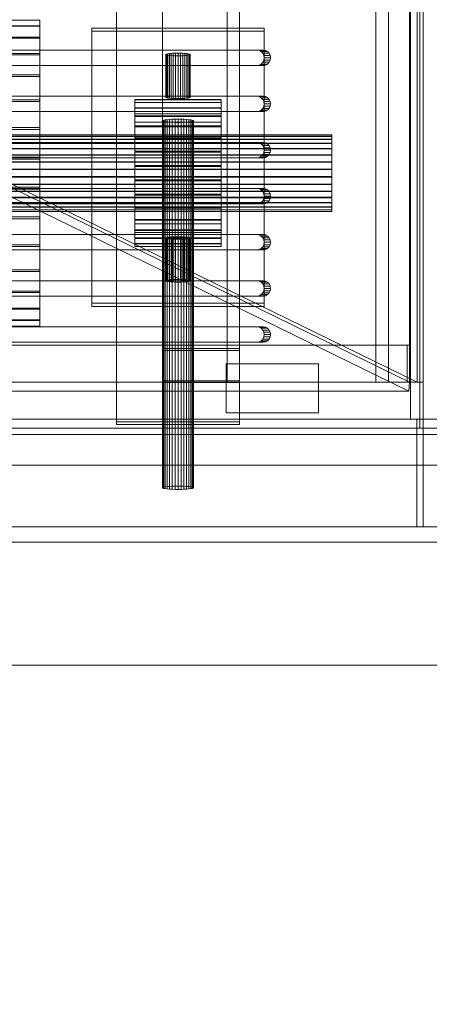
# Model space of a CAD drawing. Header units: millimetres. Extents: x -2233 to 61924, y -68080 to 6847.
# Tile 636 of 656: x 27703 to 27837, y -18370 to -18050. Entities that reach past the tile are written whole.
import ezdxf

# ---------------------------------------------------------------- set-up
doc = ezdxf.new("R2010")
doc.units = ezdxf.units.MM
for name, color, linetype, lineweight in [('COTAS_P', 1, 'Continuous', 0), ('superior_bajante_movil', 7, 'Continuous', 0), ('superior_C09', 7, 'Continuous', 0)]:
    doc.layers.add(name, color=color, linetype=linetype, lineweight=lineweight)
doc.dimstyles.new('R19_100', dxfattribs={"dimtxt": 250, "dimasz": 150, "dimexe": 150, "dimexo": 80, "dimgap": 100, "dimtad": 1, "dimtih": 1, "dimtoh": 1, "dimdsep": 46, "dimcen": 0.09, "dimadec": 0, "dimazin": 0, "dimtfac": 1, "dimtdec": 4, "dimtofl": 0, "dimtmove": 0, "dimatfit": 3, "dimfxl": 1, "dimtolj": 1, "dimtzin": 0, "dimarcsym": 0})

# ---------------------------------------------------------------- blocks, each defined once
blk = doc.blocks.new('DIM_R27_46')
at = {"layer": 'COTAS_P'}
for p, q in [((26795.07, -18305), (26795.07, -19205)), ((28805.07, -18305), (28805.07, -19205)), ((26795.07, -19205), (26945.07, -19160)), ((28805.07, -19205), (28655.07, -19160)), ((26795.07, -19205), (28805.07, -19205)), ((26795.07, -19205), (26945.07, -19250)), ((28805.07, -19205), (28655.07, -19250))]:
    blk.add_line(p, q, dxfattribs=at)
blk.add_text('2010 P', height=250, dxfattribs=at).set_placement((27800.07, -19105))

msp = doc.modelspace()

# ---------------------------------------------------------------- linework, layer by layer
at = {"layer": 'superior_bajante_movil'}
for p, q in [((27833.667, -17777), (27833.667, -18183)), ((27834.693, -18183), (27834.693, -17777)), ((27834.693, -17780), (27834.693, -18180)), ((27819.312, -17792), (27819.312, -18168)), ((27823.416, -18168), (27823.416, -17792)), ((27830.246, -17792), (27830.246, -18168)), ((27830.588, -18168), (27830.588, -17792)), ((27832.777, -18168), (27832.777, -17792)), ((27834.693, -17792), (27834.693, -18168)), ((27780.66, -18060), (27644.405, -18060)), ((27646.457, -18060), (27782.712, -18060)), ((27780.66, -18060), (27782.712, -18060)), ((27781.386, -18060.122), (27780.66, -18060)), ((27781.386, -18060.122), (27783.438, -18060.122)), ((27782.041, -18060.477), (27781.386, -18060.122)), ((27782.712, -18060), (27783.438, -18060.122)), ((27783.438, -18060.122), (27784.093, -18060.477)), ((27782.041, -18060.477), (27784.093, -18060.477)), ((27782.561, -18061.031), (27782.041, -18060.477)), ((27782.561, -18061.031), (27784.613, -18061.031)), ((27782.895, -18061.727), (27782.561, -18061.031)), ((27782.561, -18063.969), (27782.895, -18063.273)), ((27782.895, -18061.727), (27784.947, -18061.727)), ((27783.01, -18062.5), (27782.895, -18061.727)), ((27782.895, -18063.273), (27783.01, -18062.5)), ((27782.895, -18063.273), (27784.947, -18063.273)), ((27783.01, -18062.5), (27785.062, -18062.5)), ((27784.093, -18060.477), (27784.613, -18061.031)), ((27784.613, -18061.031), (27784.947, -18061.727)), ((27784.947, -18063.273), (27784.613, -18063.969)), ((27784.947, -18061.727), (27785.062, -18062.5)), ((27785.062, -18062.5), (27784.947, -18063.273)), ((27644.405, -18065), (27780.66, -18065)), ((27782.712, -18065), (27646.457, -18065)), ((27780.66, -18065), (27781.386, -18064.878)), ((27780.66, -18065), (27782.712, -18065)), ((27781.386, -18064.878), (27782.041, -18064.523)), ((27781.386, -18064.878), (27783.438, -18064.878)), ((27782.041, -18064.523), (27782.561, -18063.969)), ((27782.041, -18064.523), (27784.093, -18064.523)), ((27782.561, -18063.969), (27784.613, -18063.969)), ((27783.438, -18064.878), (27782.712, -18065)), ((27784.093, -18064.523), (27783.438, -18064.878)), ((27784.613, -18063.969), (27784.093, -18064.523)), ((27780.66, -18075), (27644.405, -18075)), ((27646.457, -18075), (27782.712, -18075)), ((27780.66, -18075), (27782.712, -18075)), ((27781.386, -18075.122), (27780.66, -18075)), ((27781.386, -18075.122), (27783.438, -18075.122)), ((27782.041, -18075.477), (27781.386, -18075.122)), ((27782.041, -18075.477), (27784.093, -18075.477)), ((27782.561, -18076.031), (27782.041, -18075.477)), ((27782.561, -18076.031), (27784.613, -18076.031)), ((27782.895, -18076.727), (27782.561, -18076.031)), ((27782.712, -18075), (27783.438, -18075.122)), ((27783.438, -18075.122), (27784.093, -18075.477)), ((27784.093, -18075.477), (27784.613, -18076.031)), ((27784.613, -18076.031), (27784.947, -18076.727)), ((27781.386, -18079.878), (27782.041, -18079.523)), ((27782.041, -18079.523), (27782.561, -18078.969)), ((27782.041, -18079.523), (27784.093, -18079.523)), ((27782.561, -18078.969), (27782.895, -18078.273)), ((27782.561, -18078.969), (27784.613, -18078.969)), ((27782.895, -18076.727), (27784.947, -18076.727)), ((27783.01, -18077.5), (27782.895, -18076.727)), ((27782.895, -18078.273), (27783.01, -18077.5)), ((27782.895, -18078.273), (27784.947, -18078.273)), ((27783.01, -18077.5), (27785.062, -18077.5)), ((27784.093, -18079.523), (27783.438, -18079.878)), ((27784.613, -18078.969), (27784.093, -18079.523)), ((27784.947, -18078.273), (27784.613, -18078.969)), ((27784.947, -18076.727), (27785.062, -18077.5)), ((27785.062, -18077.5), (27784.947, -18078.273)), ((27644.405, -18080), (27780.66, -18080)), ((27782.712, -18080), (27646.457, -18080)), ((27650.067, -18080), (27830.246, -18168)), ((27652.598, -18080), (27832.777, -18168)), ((27780.66, -18080), (27781.386, -18079.878)), ((27780.66, -18080), (27782.712, -18080)), ((27781.386, -18079.878), (27783.438, -18079.878)), ((27783.438, -18079.878), (27782.712, -18080)), ((27830.041, -18170.939), (27649.862, -18082.939)), ((27780.66, -18090), (27644.405, -18090)), ((27646.457, -18090), (27782.712, -18090)), ((27780.66, -18090), (27782.712, -18090)), ((27781.386, -18090.122), (27780.66, -18090)), ((27781.386, -18090.122), (27783.438, -18090.122)), ((27782.041, -18090.477), (27781.386, -18090.122)), ((27782.041, -18090.477), (27784.093, -18090.477)), ((27782.561, -18091.031), (27782.041, -18090.477)), ((27782.561, -18091.031), (27784.613, -18091.031)), ((27782.895, -18091.727), (27782.561, -18091.031)), ((27782.712, -18090), (27783.438, -18090.122)), ((27782.895, -18091.727), (27784.947, -18091.727)), ((27783.01, -18092.5), (27782.895, -18091.727)), ((27783.438, -18090.122), (27784.093, -18090.477)), ((27784.093, -18090.477), (27784.613, -18091.031)), ((27784.613, -18091.031), (27784.947, -18091.727)), ((27784.947, -18091.727), (27785.062, -18092.5)), ((27644.405, -18095), (27780.66, -18095)), ((27782.712, -18095), (27646.457, -18095)), ((27780.66, -18095), (27781.386, -18094.878)), ((27780.66, -18095), (27782.712, -18095)), ((27781.386, -18094.878), (27782.041, -18094.523)), ((27781.386, -18094.878), (27783.438, -18094.878)), ((27782.041, -18094.523), (27782.561, -18093.969)), ((27782.041, -18094.523), (27784.093, -18094.523)), ((27782.561, -18093.969), (27782.895, -18093.273)), ((27782.561, -18093.969), (27784.613, -18093.969)), ((27783.438, -18094.878), (27782.712, -18095)), ((27782.895, -18093.273), (27783.01, -18092.5)), ((27782.895, -18093.273), (27784.947, -18093.273)), ((27783.01, -18092.5), (27785.062, -18092.5)), ((27784.093, -18094.523), (27783.438, -18094.878)), ((27784.613, -18093.969), (27784.093, -18094.523)), ((27784.947, -18093.273), (27784.613, -18093.969)), ((27785.062, -18092.5), (27784.947, -18093.273)), ((27780.66, -18105), (27644.405, -18105)), ((27646.457, -18105), (27782.712, -18105)), ((27780.66, -18105), (27782.712, -18105)), ((27781.386, -18105.122), (27780.66, -18105)), ((27781.386, -18105.122), (27783.438, -18105.122)), ((27782.041, -18105.477), (27781.386, -18105.122)), ((27782.712, -18105), (27783.438, -18105.122)), ((27783.438, -18105.122), (27784.093, -18105.477)), ((27782.041, -18105.477), (27784.093, -18105.477)), ((27782.561, -18106.031), (27782.041, -18105.477)), ((27782.561, -18106.031), (27784.613, -18106.031)), ((27782.895, -18106.727), (27782.561, -18106.031)), ((27782.561, -18108.969), (27782.895, -18108.273)), ((27782.895, -18106.727), (27784.947, -18106.727)), ((27783.01, -18107.5), (27782.895, -18106.727)), ((27782.895, -18108.273), (27783.01, -18107.5)), ((27782.895, -18108.273), (27784.947, -18108.273)), ((27783.01, -18107.5), (27785.062, -18107.5)), ((27784.093, -18105.477), (27784.613, -18106.031)), ((27784.613, -18106.031), (27784.947, -18106.727)), ((27784.947, -18108.273), (27784.613, -18108.969)), ((27784.947, -18106.727), (27785.062, -18107.5)), ((27785.062, -18107.5), (27784.947, -18108.273)), ((27644.405, -18110), (27780.66, -18110)), ((27782.712, -18110), (27646.457, -18110)), ((27780.66, -18110), (27781.386, -18109.878)), ((27780.66, -18110), (27782.712, -18110)), ((27781.386, -18109.878), (27782.041, -18109.523)), ((27781.386, -18109.878), (27783.438, -18109.878)), ((27782.041, -18109.523), (27782.561, -18108.969)), ((27782.041, -18109.523), (27784.093, -18109.523)), ((27782.561, -18108.969), (27784.613, -18108.969)), ((27783.438, -18109.878), (27782.712, -18110)), ((27784.093, -18109.523), (27783.438, -18109.878)), ((27784.613, -18108.969), (27784.093, -18109.523)), ((27780.66, -18120), (27644.405, -18120)), ((27646.457, -18120), (27782.712, -18120)), ((27780.66, -18120), (27782.712, -18120)), ((27781.386, -18120.122), (27780.66, -18120)), ((27781.386, -18120.122), (27783.438, -18120.122)), ((27782.041, -18120.477), (27781.386, -18120.122)), ((27782.041, -18120.477), (27784.093, -18120.477)), ((27782.561, -18121.031), (27782.041, -18120.477)), ((27782.561, -18121.031), (27784.613, -18121.031)), ((27782.895, -18121.727), (27782.561, -18121.031)), ((27782.712, -18120), (27783.438, -18120.122)), ((27783.438, -18120.122), (27784.093, -18120.477)), ((27784.093, -18120.477), (27784.613, -18121.031)), ((27784.613, -18121.031), (27784.947, -18121.727)), ((27782.041, -18124.523), (27782.561, -18123.969)), ((27782.561, -18123.969), (27782.895, -18123.273)), ((27782.561, -18123.969), (27784.613, -18123.969)), ((27782.895, -18121.727), (27784.947, -18121.727)), ((27783.01, -18122.5), (27782.895, -18121.727)), ((27782.895, -18123.273), (27783.01, -18122.5)), ((27782.895, -18123.273), (27784.947, -18123.273)), ((27783.01, -18122.5), (27785.062, -18122.5)), ((27784.613, -18123.969), (27784.093, -18124.523)), ((27784.947, -18123.273), (27784.613, -18123.969)), ((27784.947, -18121.727), (27785.062, -18122.5)), ((27785.062, -18122.5), (27784.947, -18123.273)), ((27644.405, -18125), (27780.66, -18125)), ((27782.712, -18125), (27646.457, -18125)), ((27780.66, -18125), (27781.386, -18124.878)), ((27780.66, -18125), (27782.712, -18125)), ((27781.386, -18124.878), (27782.041, -18124.523)), ((27781.386, -18124.878), (27783.438, -18124.878)), ((27782.041, -18124.523), (27784.093, -18124.523)), ((27783.438, -18124.878), (27782.712, -18125)), ((27784.093, -18124.523), (27783.438, -18124.878)), ((27780.66, -18135), (27644.405, -18135)), ((27646.457, -18135), (27782.712, -18135)), ((27780.66, -18135), (27782.712, -18135)), ((27781.386, -18135.122), (27780.66, -18135)), ((27781.386, -18135.122), (27783.438, -18135.122)), ((27782.041, -18135.477), (27781.386, -18135.122)), ((27782.041, -18135.477), (27784.093, -18135.477)), ((27782.561, -18136.031), (27782.041, -18135.477)), ((27782.561, -18136.031), (27784.613, -18136.031)), ((27782.895, -18136.727), (27782.561, -18136.031)), ((27782.712, -18135), (27783.438, -18135.122)), ((27782.895, -18136.727), (27784.947, -18136.727)), ((27783.01, -18137.5), (27782.895, -18136.727)), ((27783.438, -18135.122), (27784.093, -18135.477)), ((27784.093, -18135.477), (27784.613, -18136.031)), ((27784.613, -18136.031), (27784.947, -18136.727)), ((27784.947, -18136.727), (27785.062, -18137.5)), ((27644.405, -18140), (27780.66, -18140)), ((27782.712, -18140), (27646.457, -18140)), ((27780.66, -18140), (27781.386, -18139.878)), ((27780.66, -18140), (27782.712, -18140)), ((27781.386, -18139.878), (27782.041, -18139.523)), ((27781.386, -18139.878), (27783.438, -18139.878)), ((27782.041, -18139.523), (27782.561, -18138.969)), ((27782.041, -18139.523), (27784.093, -18139.523)), ((27782.561, -18138.969), (27782.895, -18138.273)), ((27782.561, -18138.969), (27784.613, -18138.969)), ((27783.438, -18139.878), (27782.712, -18140)), ((27782.895, -18138.273), (27783.01, -18137.5)), ((27782.895, -18138.273), (27784.947, -18138.273)), ((27783.01, -18137.5), (27785.062, -18137.5)), ((27784.093, -18139.523), (27783.438, -18139.878)), ((27784.613, -18138.969), (27784.093, -18139.523)), ((27784.947, -18138.273), (27784.613, -18138.969)), ((27785.062, -18137.5), (27784.947, -18138.273)), ((27780.66, -18150), (27644.405, -18150)), ((27646.457, -18150), (27782.712, -18150)), ((27780.66, -18150), (27782.712, -18150)), ((27781.386, -18150.122), (27780.66, -18150)), ((27782.712, -18150), (27783.438, -18150.122)), ((27781.386, -18150.122), (27783.438, -18150.122)), ((27782.041, -18150.477), (27781.386, -18150.122)), ((27782.041, -18150.477), (27784.093, -18150.477)), ((27782.561, -18151.031), (27782.041, -18150.477)), ((27782.561, -18151.031), (27784.613, -18151.031)), ((27782.895, -18151.727), (27782.561, -18151.031)), ((27782.561, -18153.969), (27782.895, -18153.273)), ((27782.895, -18151.727), (27784.947, -18151.727)), ((27783.01, -18152.5), (27782.895, -18151.727)), ((27782.895, -18153.273), (27783.01, -18152.5)), ((27782.895, -18153.273), (27784.947, -18153.273)), ((27783.01, -18152.5), (27785.062, -18152.5)), ((27783.438, -18150.122), (27784.093, -18150.477)), ((27784.093, -18150.477), (27784.613, -18151.031)), ((27784.613, -18151.031), (27784.947, -18151.727)), ((27784.947, -18153.273), (27784.613, -18153.969)), ((27784.947, -18151.727), (27785.062, -18152.5)), ((27785.062, -18152.5), (27784.947, -18153.273)), ((27829.562, -18156), (27077.808, -18156)), ((27078.834, -18156), (27830.588, -18156)), ((27644.405, -18155), (27780.66, -18155)), ((27782.712, -18155), (27646.457, -18155)), ((27780.66, -18155), (27781.386, -18154.878)), ((27780.66, -18155), (27782.712, -18155)), ((27781.386, -18154.878), (27782.041, -18154.523)), ((27781.386, -18154.878), (27783.438, -18154.878)), ((27782.041, -18154.523), (27782.561, -18153.969)), ((27782.041, -18154.523), (27784.093, -18154.523)), ((27782.561, -18153.969), (27784.613, -18153.969)), ((27783.438, -18154.878), (27782.712, -18155)), ((27784.093, -18154.523), (27783.438, -18154.878)), ((27784.613, -18153.969), (27784.093, -18154.523)), ((27829.562, -18168), (27829.562, -18156)), ((27830.588, -18156), (27829.562, -18156)), ((27830.588, -18156), (27830.588, -18168)), ((27770.656, -18178), (27770.656, -18162)), ((27770.656, -18162), (27800.656, -18162)), ((27800.656, -18162), (27800.656, -18178)), ((27077.808, -18168), (27829.562, -18168)), ((27830.246, -18168), (27078.492, -18168)), ((27830.588, -18168), (27078.834, -18168)), ((27082.939, -18168), (27834.693, -18168)), ((27819.312, -18168), (27830.588, -18168)), ((27819.312, -18168), (27823.416, -18168)), ((27834.693, -18168), (27823.416, -18168)), ((27830.588, -18168), (27829.562, -18168)), ((27830.246, -18168), (27830.041, -18170.939)), ((27832.777, -18168), (27830.246, -18168)), ((27830.588, -18180), (27830.588, -18168)), ((27834.693, -18168), (27830.588, -18168)), ((27834.693, -18168), (27834.693, -18180)), ((27078.287, -18170.939), (27830.041, -18170.939)), ((27800.656, -18178), (27770.656, -18178)), ((26850.067, -18180), (28353.576, -18180)), ((27078.834, -18180), (27830.588, -18180)), ((27832.64, -18180), (27080.886, -18180)), ((27834.693, -18180), (27082.939, -18180)), ((27084.991, -18180), (27836.745, -18180)), ((27834.693, -18180), (27830.588, -18180)), ((27832.64, -18215), (27832.64, -18180)), ((27834.693, -18180), (27832.64, -18180)), ((27834.693, -18180), (28351.524, -18180)), ((27834.693, -18180), (27836.745, -18180)), ((27834.693, -18180), (27834.693, -18215)), ((28336.817, -18185), (26833.309, -18185)), ((26846.989, -18185), (28350.498, -18185)), ((28352.55, -18183), (26849.041, -18183)), ((26850.067, -18183), (28353.576, -18183)), ((27833.667, -18183), (28350.498, -18183)), ((27833.667, -18183), (27834.693, -18183)), ((28351.524, -18183), (27834.693, -18183)), ((26849.041, -18195), (28352.55, -18195)), ((28353.576, -18195), (26850.067, -18195)), ((26833.309, -18215), (28336.817, -18215)), ((28350.498, -18215), (26846.989, -18215)), ((27080.886, -18215), (27832.64, -18215)), ((27834.693, -18215), (27082.939, -18215)), ((27834.693, -18215), (27832.64, -18215)), ((26950.067, -18220), (28253.576, -18220)), ((28253.576, -18260), (26950.067, -18260))]:
    msp.add_line(p, q, dxfattribs=at)
at = {"layer": 'superior_C09'}
for p, q in [((27750, -18157.053), (27750, -16117.822)), ((27750, -16118.451), (27750, -18157.681)), ((27771, -18157.053), (27771, -16117.822)), ((27775, -16117.822), (27775, -18157.053)), ((27775, -18157.681), (27775, -16118.451)), ((27750, -18167.522), (27750, -16128.291)), ((27750, -16128.919), (27750, -18168.15)), ((27771, -16128.919), (27771, -18168.15)), ((27775, -16128.291), (27775, -18167.522)), ((27775, -18168.15), (27775, -16128.919)), ((27735, -18180.869), (27735, -18011.803)), ((27775, -18011.803), (27775, -18180.869)), ((27735, -18012.641), (27735, -18181.706)), ((27775, -18181.706), (27775, -18012.641)), ((27710, -18050.209), (27290, -18050.209)), ((27290, -18050.275), (27710, -18050.275)), ((27710, -18050.209), (27710, -18052.057)), ((27710, -18050.275), (27710, -18050.209)), ((27710, -18052.251), (27710, -18050.275)), ((27710, -18052.057), (27290, -18052.057)), ((27710, -18052.251), (27290, -18052.251)), ((27710, -18052.057), (27710, -18055.747)), ((27710, -18056.063), (27710, -18052.251)), ((27727, -18142.345), (27727, -18052.84)), ((27727, -18052.84), (27783, -18052.84)), ((27727, -18052.84), (27727, -18053.886)), ((27783, -18053.886), (27727, -18053.886)), ((27727, -18053.886), (27727, -18143.392)), ((27783, -18052.84), (27783, -18142.345)), ((27783, -18052.84), (27783, -18053.886)), ((27783, -18143.392), (27783, -18053.886)), ((27710, -18055.747), (27290, -18055.747)), ((27710, -18056.063), (27290, -18056.063)), ((27710, -18055.747), (27710, -18061.138)), ((27710, -18061.563), (27710, -18056.063)), ((27710, -18061.138), (27290, -18061.138)), ((27710, -18061.563), (27290, -18061.563)), ((27710, -18061.138), (27710, -18068.022)), ((27710, -18068.54), (27710, -18061.563)), ((27751.077, -18061.342), (27751, -18061.424)), ((27751, -18061.424), (27751.077, -18061.505)), ((27751, -18061.424), (27751, -18075.347)), ((27751.304, -18061.263), (27751.077, -18061.342)), ((27751.077, -18075.265), (27751.077, -18061.342)), ((27751.077, -18061.505), (27751.304, -18061.584)), ((27751.077, -18075.428), (27751.077, -18061.505)), ((27751.674, -18061.191), (27751.304, -18061.263)), ((27751.304, -18075.186), (27751.304, -18061.263)), ((27751.304, -18061.584), (27751.674, -18061.656)), ((27751.304, -18075.507), (27751.304, -18061.584)), ((27752.172, -18061.128), (27751.674, -18061.191)), ((27751.674, -18075.114), (27751.674, -18061.191)), ((27751.674, -18061.656), (27752.172, -18061.72)), ((27751.674, -18075.579), (27751.674, -18061.656)), ((27752.778, -18061.075), (27752.172, -18061.128)), ((27752.172, -18075.051), (27752.172, -18061.128)), ((27752.172, -18061.72), (27752.778, -18061.772)), ((27752.172, -18075.643), (27752.172, -18061.72)), ((27753.469, -18061.037), (27752.778, -18061.075)), ((27752.778, -18074.999), (27752.778, -18061.075)), ((27752.778, -18061.772), (27753.469, -18061.811)), ((27752.778, -18075.695), (27752.778, -18061.772)), ((27754.22, -18061.013), (27753.469, -18061.037)), ((27753.469, -18074.96), (27753.469, -18061.037)), ((27753.469, -18061.811), (27754.22, -18061.834)), ((27753.469, -18075.734), (27753.469, -18061.811)), ((27755, -18061.005), (27754.22, -18061.013)), ((27754.22, -18074.936), (27754.22, -18061.013)), ((27754.22, -18061.834), (27755, -18061.842)), ((27754.22, -18075.757), (27754.22, -18061.834)), ((27755.78, -18061.013), (27755, -18061.005)), ((27755, -18074.928), (27755, -18061.005)), ((27755, -18061.842), (27755.78, -18061.834)), ((27755, -18075.765), (27755, -18061.842)), ((27756.531, -18061.037), (27755.78, -18061.013)), ((27755.78, -18074.936), (27755.78, -18061.013)), ((27755.78, -18061.834), (27756.531, -18061.811)), ((27755.78, -18075.757), (27755.78, -18061.834)), ((27757.222, -18061.075), (27756.531, -18061.037)), ((27756.531, -18074.96), (27756.531, -18061.037)), ((27756.531, -18061.811), (27757.222, -18061.772)), ((27756.531, -18075.734), (27756.531, -18061.811)), ((27757.828, -18061.128), (27757.222, -18061.075)), ((27757.222, -18074.999), (27757.222, -18061.075)), ((27757.222, -18061.772), (27757.828, -18061.72)), ((27757.222, -18075.695), (27757.222, -18061.772)), ((27758.326, -18061.191), (27757.828, -18061.128)), ((27757.828, -18075.051), (27757.828, -18061.128)), ((27757.828, -18061.72), (27758.326, -18061.656)), ((27757.828, -18075.643), (27757.828, -18061.72)), ((27758.696, -18061.263), (27758.326, -18061.191)), ((27758.326, -18075.114), (27758.326, -18061.191)), ((27758.326, -18061.656), (27758.696, -18061.584)), ((27758.326, -18075.579), (27758.326, -18061.656)), ((27758.923, -18061.342), (27758.696, -18061.263)), ((27758.696, -18075.186), (27758.696, -18061.263)), ((27758.696, -18061.584), (27758.923, -18061.505)), ((27758.696, -18075.507), (27758.696, -18061.584)), ((27759, -18061.424), (27758.923, -18061.342)), ((27758.923, -18075.265), (27758.923, -18061.342)), ((27758.923, -18061.505), (27759, -18061.424)), ((27758.923, -18075.428), (27758.923, -18061.505)), ((27759, -18075.347), (27759, -18061.424)), ((27710, -18068.022), (27290, -18068.022)), ((27710, -18068.54), (27290, -18068.54)), ((27710, -18068.022), (27710, -18076.135)), ((27710, -18076.726), (27710, -18068.54)), ((27710, -18076.135), (27290, -18076.135)), ((27710, -18076.135), (27710, -18085.165)), ((27741, -18076.987), (27741, -18076.1)), ((27741, -18076.1), (27741, -18076.132)), ((27769, -18076.1), (27741, -18076.1)), ((27741, -18076.132), (27741, -18077.081)), ((27741, -18076.132), (27769, -18076.132)), ((27751, -18075.347), (27751.077, -18075.265)), ((27751.077, -18075.428), (27751, -18075.347)), ((27751.077, -18075.265), (27751.304, -18075.186)), ((27751.304, -18075.507), (27751.077, -18075.428)), ((27751.304, -18075.186), (27751.674, -18075.114)), ((27751.674, -18075.579), (27751.304, -18075.507)), ((27751.674, -18075.114), (27752.172, -18075.051)), ((27752.172, -18075.643), (27751.674, -18075.579)), ((27752.172, -18075.051), (27752.778, -18074.999)), ((27752.778, -18075.695), (27752.172, -18075.643)), ((27752.778, -18074.999), (27753.469, -18074.96)), ((27753.469, -18075.734), (27752.778, -18075.695)), ((27753.469, -18074.96), (27754.22, -18074.936)), ((27754.22, -18075.757), (27753.469, -18075.734)), ((27754.22, -18074.936), (27755, -18074.928)), ((27755, -18075.765), (27754.22, -18075.757)), ((27755, -18074.928), (27755.78, -18074.936)), ((27755.78, -18075.757), (27755, -18075.765)), ((27755.78, -18074.936), (27756.531, -18074.96)), ((27756.531, -18075.734), (27755.78, -18075.757)), ((27756.531, -18074.96), (27757.222, -18074.999)), ((27757.222, -18075.695), (27756.531, -18075.734)), ((27757.222, -18074.999), (27757.828, -18075.051)), ((27757.828, -18075.643), (27757.222, -18075.695)), ((27757.828, -18075.051), (27758.326, -18075.114)), ((27758.326, -18075.579), (27757.828, -18075.643)), ((27758.326, -18075.114), (27758.696, -18075.186)), ((27758.696, -18075.507), (27758.326, -18075.579)), ((27758.696, -18075.186), (27758.923, -18075.265)), ((27758.923, -18075.428), (27758.696, -18075.507)), ((27758.923, -18075.265), (27759, -18075.347)), ((27759, -18075.347), (27758.923, -18075.428)), ((27769, -18076.1), (27769, -18076.987)), ((27769, -18076.132), (27769, -18076.1)), ((27769, -18077.081), (27769, -18076.132)), ((27710, -18076.726), (27290, -18076.726)), ((27710, -18085.807), (27710, -18076.726)), ((27741, -18078.759), (27741, -18076.987)), ((27769, -18076.987), (27741, -18076.987)), ((27741, -18077.081), (27741, -18078.91)), ((27769, -18077.081), (27741, -18077.081)), ((27741, -18081.346), (27741, -18078.759)), ((27769, -18078.759), (27741, -18078.759)), ((27741, -18078.91), (27741, -18081.55)), ((27769, -18078.91), (27741, -18078.91)), ((27769, -18076.987), (27769, -18078.759)), ((27769, -18078.91), (27769, -18077.081)), ((27769, -18078.759), (27769, -18081.346)), ((27769, -18081.55), (27769, -18078.91)), ((27741, -18116.54), (27741, -18080.738)), ((27741, -18080.738), (27769, -18080.738)), ((27741, -18080.738), (27741, -18083.46)), ((27741, -18084.651), (27741, -18081.346)), ((27769, -18081.346), (27741, -18081.346)), ((27741, -18081.55), (27741, -18084.899)), ((27769, -18081.55), (27741, -18081.55)), ((27750.381, -18082.788), (27750.096, -18082.887)), ((27750.843, -18082.698), (27750.381, -18082.788)), ((27750.381, -18202.129), (27750.381, -18082.788)), ((27751.464, -18082.619), (27750.843, -18082.698)), ((27750.843, -18202.039), (27750.843, -18082.698)), ((27752.222, -18082.554), (27751.464, -18082.619)), ((27751.464, -18201.959), (27751.464, -18082.619)), ((27753.087, -18082.505), (27752.222, -18082.554)), ((27752.222, -18201.894), (27752.222, -18082.554)), ((27754.025, -18082.475), (27753.087, -18082.505)), ((27753.087, -18201.846), (27753.087, -18082.505)), ((27755, -18082.465), (27754.025, -18082.475)), ((27754.025, -18201.816), (27754.025, -18082.475)), ((27755.975, -18082.475), (27755, -18082.465)), ((27755, -18201.806), (27755, -18082.465)), ((27756.913, -18082.505), (27755.975, -18082.475)), ((27755.975, -18201.816), (27755.975, -18082.475)), ((27757.778, -18082.554), (27756.913, -18082.505)), ((27756.913, -18201.846), (27756.913, -18082.505)), ((27758.536, -18082.619), (27757.778, -18082.554)), ((27757.778, -18201.894), (27757.778, -18082.554)), ((27759.157, -18082.698), (27758.536, -18082.619)), ((27758.536, -18201.959), (27758.536, -18082.619)), ((27759.619, -18082.788), (27759.157, -18082.698)), ((27759.157, -18202.039), (27759.157, -18082.698)), ((27759.904, -18082.887), (27759.619, -18082.788)), ((27759.619, -18202.129), (27759.619, -18082.788)), ((27769, -18080.738), (27769, -18116.54)), ((27769, -18080.738), (27769, -18083.46)), ((27769, -18081.346), (27769, -18084.651)), ((27769, -18084.899), (27769, -18081.55)), ((27710, -18085.165), (27290, -18085.165)), ((27710, -18085.807), (27290, -18085.807)), ((27710, -18085.165), (27710, -18094.766)), ((27710, -18095.433), (27710, -18085.807)), ((27769, -18083.46), (27741, -18083.46)), ((27741, -18083.46), (27741, -18119.262)), ((27741, -18088.545), (27741, -18084.651)), ((27769, -18084.651), (27741, -18084.651)), ((27741, -18084.899), (27741, -18088.829)), ((27769, -18084.899), (27741, -18084.899)), ((27750.096, -18082.887), (27750, -18082.989)), ((27750, -18082.989), (27750.096, -18083.091)), ((27750, -18082.989), (27750, -18202.329)), ((27750.096, -18202.227), (27750.096, -18082.887)), ((27750.096, -18083.091), (27750.381, -18083.189)), ((27750.096, -18202.431), (27750.096, -18083.091)), ((27750.381, -18083.189), (27750.843, -18083.28)), ((27750.381, -18202.53), (27750.381, -18083.189)), ((27750.843, -18083.28), (27751.464, -18083.359)), ((27750.843, -18202.62), (27750.843, -18083.28)), ((27751.464, -18083.359), (27752.222, -18083.424)), ((27751.464, -18202.699), (27751.464, -18083.359)), ((27752.222, -18083.424), (27753.087, -18083.472)), ((27752.222, -18202.765), (27752.222, -18083.424)), ((27753.087, -18083.472), (27754.025, -18083.502)), ((27753.087, -18202.813), (27753.087, -18083.472)), ((27754.025, -18083.502), (27755, -18083.512)), ((27754.025, -18202.843), (27754.025, -18083.502)), ((27755, -18083.512), (27755.975, -18083.502)), ((27755, -18202.853), (27755, -18083.512)), ((27755.975, -18083.502), (27756.913, -18083.472)), ((27755.975, -18202.843), (27755.975, -18083.502)), ((27756.913, -18083.472), (27757.778, -18083.424)), ((27756.913, -18202.813), (27756.913, -18083.472)), ((27757.778, -18083.424), (27758.536, -18083.359)), ((27757.778, -18202.765), (27757.778, -18083.424)), ((27758.536, -18083.359), (27759.157, -18083.28)), ((27758.536, -18202.699), (27758.536, -18083.359)), ((27759.157, -18083.28), (27759.619, -18083.189)), ((27759.157, -18202.62), (27759.157, -18083.28)), ((27759.619, -18083.189), (27759.904, -18083.091)), ((27759.619, -18202.53), (27759.619, -18083.189)), ((27760, -18082.989), (27759.904, -18082.887)), ((27759.904, -18202.227), (27759.904, -18082.887)), ((27759.904, -18083.091), (27760, -18082.989)), ((27759.904, -18202.431), (27759.904, -18083.091)), ((27760, -18202.329), (27760, -18082.989)), ((27769, -18119.262), (27769, -18083.46)), ((27769, -18084.651), (27769, -18088.545)), ((27769, -18088.829), (27769, -18084.899)), ((27805, -18087.552), (27195, -18087.552)), ((27195, -18087.569), (27805, -18087.569)), ((27805, -18088.014), (27195, -18088.014)), ((27805, -18088.063), (27195, -18088.063)), ((27805, -18088.937), (27195, -18088.937)), ((27805, -18089.016), (27195, -18089.016)), ((27741, -18092.879), (27741, -18088.545)), ((27769, -18088.545), (27741, -18088.545)), ((27741, -18088.829), (27741, -18093.187)), ((27769, -18088.829), (27741, -18088.829)), ((27769, -18088.545), (27769, -18092.879)), ((27769, -18093.187), (27769, -18088.829)), ((27805, -18087.552), (27805, -18088.014)), ((27805, -18087.569), (27805, -18087.552)), ((27805, -18088.063), (27805, -18087.569)), ((27805, -18088.014), (27805, -18088.937)), ((27805, -18089.016), (27805, -18088.063)), ((27805, -18088.937), (27805, -18090.284)), ((27805, -18090.391), (27805, -18089.016)), ((27805, -18090.284), (27195, -18090.284)), ((27805, -18090.391), (27195, -18090.391)), ((27805, -18092.006), (27195, -18092.006)), ((27805, -18092.135), (27195, -18092.135)), ((27805, -18090.284), (27805, -18092.006)), ((27805, -18092.135), (27805, -18090.391)), ((27805, -18092.006), (27805, -18094.034)), ((27805, -18094.182), (27805, -18092.135)), ((27805, -18094.034), (27195, -18094.034)), ((27805, -18094.182), (27195, -18094.182)), ((27710, -18094.766), (27290, -18094.766)), ((27710, -18095.433), (27290, -18095.433)), ((27710, -18094.766), (27710, -18104.567)), ((27710, -18105.234), (27710, -18095.433)), ((27741, -18097.488), (27741, -18092.879)), ((27769, -18092.879), (27741, -18092.879)), ((27741, -18093.187), (27741, -18097.808)), ((27769, -18093.187), (27741, -18093.187)), ((27769, -18092.879), (27769, -18097.488)), ((27769, -18097.808), (27769, -18093.187)), ((27805, -18094.034), (27805, -18096.291)), ((27805, -18096.452), (27805, -18094.182)), ((27805, -18096.291), (27195, -18096.291)), ((27805, -18096.452), (27195, -18096.452)), ((27805, -18098.691), (27195, -18098.691)), ((27741, -18102.192), (27741, -18097.488)), ((27769, -18097.488), (27741, -18097.488)), ((27741, -18097.808), (27741, -18102.512)), ((27769, -18097.808), (27741, -18097.808)), ((27769, -18097.488), (27769, -18102.192)), ((27769, -18102.512), (27769, -18097.808)), ((27805, -18096.291), (27805, -18098.691)), ((27805, -18098.858), (27805, -18096.452)), ((27805, -18098.691), (27805, -18101.142)), ((27805, -18098.858), (27195, -18098.858)), ((27805, -18101.142), (27195, -18101.142)), ((27805, -18101.309), (27195, -18101.309)), ((27805, -18101.309), (27805, -18098.858)), ((27805, -18101.142), (27805, -18103.548)), ((27805, -18103.709), (27805, -18101.309)), ((27805, -18103.548), (27195, -18103.548)), ((27805, -18103.709), (27195, -18103.709)), ((27710, -18104.567), (27290, -18104.567)), ((27710, -18105.234), (27290, -18105.234)), ((27710, -18104.567), (27710, -18114.193)), ((27710, -18114.835), (27710, -18105.234)), ((27741, -18106.813), (27741, -18102.192)), ((27769, -18102.192), (27741, -18102.192)), ((27741, -18102.512), (27741, -18107.121)), ((27769, -18102.512), (27741, -18102.512)), ((27769, -18102.192), (27769, -18106.813)), ((27769, -18107.121), (27769, -18102.512)), ((27805, -18103.548), (27805, -18105.818)), ((27805, -18105.966), (27805, -18103.709)), ((27805, -18105.818), (27195, -18105.818)), ((27805, -18105.966), (27195, -18105.966)), ((27805, -18107.865), (27195, -18107.865)), ((27805, -18107.994), (27195, -18107.994)), ((27741, -18111.171), (27741, -18106.813)), ((27769, -18106.813), (27741, -18106.813)), ((27741, -18107.121), (27741, -18111.455)), ((27769, -18107.121), (27741, -18107.121)), ((27769, -18106.813), (27769, -18111.171)), ((27769, -18111.455), (27769, -18107.121)), ((27805, -18105.818), (27805, -18107.865)), ((27805, -18107.994), (27805, -18105.966)), ((27805, -18107.865), (27805, -18109.609)), ((27805, -18109.716), (27805, -18107.994)), ((27805, -18109.609), (27195, -18109.609)), ((27805, -18109.716), (27195, -18109.716)), ((27805, -18110.984), (27195, -18110.984)), ((27805, -18111.063), (27195, -18111.063)), ((27741, -18115.101), (27741, -18111.171)), ((27769, -18111.171), (27741, -18111.171)), ((27741, -18111.455), (27741, -18115.349)), ((27769, -18111.455), (27741, -18111.455)), ((27769, -18111.171), (27769, -18115.101)), ((27769, -18115.349), (27769, -18111.455)), ((27805, -18109.609), (27805, -18110.984)), ((27805, -18111.063), (27805, -18109.716)), ((27805, -18110.984), (27805, -18111.937)), ((27805, -18111.986), (27805, -18111.063)), ((27805, -18111.937), (27195, -18111.937)), ((27805, -18111.986), (27195, -18111.986)), ((27805, -18112.431), (27195, -18112.431)), ((27805, -18112.448), (27195, -18112.448)), ((27710, -18114.193), (27290, -18114.193)), ((27710, -18114.835), (27290, -18114.835)), ((27710, -18114.193), (27710, -18123.274)), ((27710, -18123.865), (27710, -18114.835)), ((27805, -18111.937), (27805, -18112.431)), ((27805, -18112.448), (27805, -18111.986)), ((27805, -18112.431), (27805, -18112.448)), ((27741, -18118.45), (27741, -18115.101)), ((27769, -18115.101), (27741, -18115.101)), ((27741, -18115.349), (27741, -18118.654)), ((27769, -18115.349), (27741, -18115.349)), ((27769, -18116.54), (27741, -18116.54)), ((27741, -18116.54), (27741, -18119.262)), ((27769, -18115.101), (27769, -18118.45)), ((27769, -18118.654), (27769, -18115.349)), ((27769, -18119.262), (27769, -18116.54)), ((27741, -18121.09), (27741, -18118.45)), ((27769, -18118.45), (27741, -18118.45)), ((27741, -18118.654), (27741, -18121.241)), ((27769, -18118.654), (27741, -18118.654)), ((27741, -18119.262), (27769, -18119.262)), ((27741, -18122.919), (27741, -18121.09)), ((27769, -18121.09), (27741, -18121.09)), ((27741, -18121.241), (27741, -18123.013)), ((27769, -18121.241), (27741, -18121.241)), ((27751.077, -18121.012), (27751, -18121.094)), ((27751, -18121.094), (27751.077, -18121.176)), ((27751, -18121.094), (27751, -18135.017)), ((27751.304, -18120.934), (27751.077, -18121.012)), ((27751.077, -18134.935), (27751.077, -18121.012)), ((27751.077, -18121.176), (27751.304, -18121.254)), ((27751.077, -18135.099), (27751.077, -18121.176)), ((27751.674, -18120.861), (27751.304, -18120.934)), ((27751.304, -18134.857), (27751.304, -18120.934)), ((27751.304, -18121.254), (27751.674, -18121.327)), ((27751.304, -18135.177), (27751.304, -18121.254)), ((27752.172, -18120.798), (27751.674, -18120.861)), ((27751.674, -18134.784), (27751.674, -18120.861)), ((27752.778, -18120.746), (27752.172, -18120.798)), ((27752.172, -18134.721), (27752.172, -18120.798)), ((27753.469, -18120.707), (27752.778, -18120.746)), ((27752.778, -18134.669), (27752.778, -18120.746)), ((27754.22, -18120.683), (27753.469, -18120.707)), ((27753.469, -18134.63), (27753.469, -18120.707)), ((27755, -18120.675), (27754.22, -18120.683)), ((27754.22, -18134.606), (27754.22, -18120.683)), ((27755.78, -18120.683), (27755, -18120.675)), ((27755, -18134.598), (27755, -18120.675)), ((27756.531, -18120.707), (27755.78, -18120.683)), ((27755.78, -18134.606), (27755.78, -18120.683)), ((27757.222, -18120.746), (27756.531, -18120.707)), ((27756.531, -18134.63), (27756.531, -18120.707)), ((27757.828, -18120.798), (27757.222, -18120.746)), ((27757.222, -18134.669), (27757.222, -18120.746)), ((27758.326, -18120.861), (27757.828, -18120.798)), ((27757.828, -18134.721), (27757.828, -18120.798)), ((27758.696, -18120.934), (27758.326, -18120.861)), ((27758.326, -18134.784), (27758.326, -18120.861)), ((27758.326, -18121.327), (27758.696, -18121.254)), ((27758.923, -18121.012), (27758.696, -18120.934)), ((27758.696, -18134.857), (27758.696, -18120.934)), ((27758.696, -18121.254), (27758.923, -18121.176)), ((27758.696, -18135.177), (27758.696, -18121.254)), ((27759, -18121.094), (27758.923, -18121.012)), ((27758.923, -18134.935), (27758.923, -18121.012)), ((27758.923, -18121.176), (27759, -18121.094)), ((27758.923, -18135.099), (27758.923, -18121.176)), ((27759, -18135.017), (27759, -18121.094)), ((27769, -18118.45), (27769, -18121.09)), ((27769, -18121.241), (27769, -18118.654)), ((27769, -18121.09), (27769, -18122.919)), ((27769, -18123.013), (27769, -18121.241)), ((27710, -18123.274), (27290, -18123.274)), ((27710, -18123.865), (27290, -18123.865)), ((27710, -18123.274), (27710, -18131.46)), ((27710, -18131.978), (27710, -18123.865)), ((27741, -18123.868), (27741, -18122.919)), ((27769, -18122.919), (27741, -18122.919)), ((27741, -18123.013), (27741, -18123.9)), ((27769, -18123.013), (27741, -18123.013)), ((27741, -18123.9), (27741, -18123.868)), ((27769, -18123.868), (27741, -18123.868)), ((27769, -18123.9), (27741, -18123.9)), ((27751.674, -18121.327), (27752.172, -18121.39)), ((27751.674, -18135.25), (27751.674, -18121.327)), ((27752.172, -18121.39), (27752.778, -18121.442)), ((27752.172, -18135.313), (27752.172, -18121.39)), ((27752.778, -18121.442), (27753.469, -18121.481)), ((27752.778, -18135.365), (27752.778, -18121.442)), ((27753.469, -18121.481), (27754.22, -18121.505)), ((27753.469, -18135.404), (27753.469, -18121.481)), ((27754.22, -18121.505), (27755, -18121.513)), ((27754.22, -18135.428), (27754.22, -18121.505)), ((27755, -18121.513), (27755.78, -18121.505)), ((27755, -18135.436), (27755, -18121.513)), ((27755.78, -18121.505), (27756.531, -18121.481)), ((27755.78, -18135.428), (27755.78, -18121.505)), ((27756.531, -18121.481), (27757.222, -18121.442)), ((27756.531, -18135.404), (27756.531, -18121.481)), ((27757.222, -18121.442), (27757.828, -18121.39)), ((27757.222, -18135.365), (27757.222, -18121.442)), ((27757.828, -18121.39), (27758.326, -18121.327)), ((27757.828, -18135.313), (27757.828, -18121.39)), ((27758.326, -18135.25), (27758.326, -18121.327)), ((27769, -18122.919), (27769, -18123.868)), ((27769, -18123.9), (27769, -18123.013)), ((27769, -18123.868), (27769, -18123.9)), ((27710, -18131.46), (27290, -18131.46)), ((27710, -18131.978), (27290, -18131.978)), ((27710, -18131.46), (27710, -18138.437)), ((27710, -18138.862), (27710, -18131.978)), ((27751, -18135.017), (27751.077, -18134.935)), ((27751.077, -18135.099), (27751, -18135.017)), ((27751.077, -18134.935), (27751.304, -18134.857)), ((27751.304, -18135.177), (27751.077, -18135.099)), ((27751.304, -18134.857), (27751.674, -18134.784)), ((27751.674, -18135.25), (27751.304, -18135.177)), ((27751.674, -18134.784), (27752.172, -18134.721)), ((27752.172, -18135.313), (27751.674, -18135.25)), ((27752.172, -18134.721), (27752.778, -18134.669)), ((27752.778, -18135.365), (27752.172, -18135.313)), ((27752.778, -18134.669), (27753.469, -18134.63)), ((27753.469, -18135.404), (27752.778, -18135.365)), ((27753.469, -18134.63), (27754.22, -18134.606)), ((27754.22, -18135.428), (27753.469, -18135.404)), ((27754.22, -18134.606), (27755, -18134.598)), ((27755, -18135.436), (27754.22, -18135.428)), ((27755, -18134.598), (27755.78, -18134.606)), ((27755.78, -18135.428), (27755, -18135.436)), ((27755.78, -18134.606), (27756.531, -18134.63)), ((27756.531, -18135.404), (27755.78, -18135.428)), ((27756.531, -18134.63), (27757.222, -18134.669)), ((27757.222, -18135.365), (27756.531, -18135.404)), ((27757.222, -18134.669), (27757.828, -18134.721)), ((27757.828, -18135.313), (27757.222, -18135.365)), ((27757.828, -18134.721), (27758.326, -18134.784)), ((27758.326, -18135.25), (27757.828, -18135.313)), ((27758.326, -18134.784), (27758.696, -18134.857)), ((27758.696, -18135.177), (27758.326, -18135.25)), ((27758.696, -18134.857), (27758.923, -18134.935)), ((27758.923, -18135.099), (27758.696, -18135.177)), ((27758.923, -18134.935), (27759, -18135.017)), ((27759, -18135.017), (27758.923, -18135.099)), ((27710, -18138.437), (27290, -18138.437)), ((27710, -18138.862), (27290, -18138.862)), ((27710, -18138.437), (27710, -18143.937)), ((27710, -18144.253), (27710, -18138.862)), ((27783, -18142.345), (27727, -18142.345)), ((27727, -18142.345), (27727, -18143.392)), ((27727, -18143.392), (27783, -18143.392)), ((27783, -18143.392), (27783, -18142.345)), ((27710, -18143.937), (27290, -18143.937)), ((27710, -18144.253), (27290, -18144.253)), ((27710, -18143.937), (27710, -18147.749)), ((27710, -18147.943), (27710, -18144.253)), ((27710, -18147.749), (27290, -18147.749)), ((27710, -18147.943), (27290, -18147.943)), ((27710, -18149.725), (27290, -18149.725)), ((27710, -18149.791), (27290, -18149.791)), ((27710, -18147.749), (27710, -18149.725)), ((27710, -18149.791), (27710, -18147.943)), ((27710, -18149.725), (27710, -18149.791)), ((27775, -18157.053), (27750, -18157.053)), ((27750, -18157.053), (27750, -18157.681)), ((27750, -18157.681), (27775, -18157.681)), ((27775, -18157.053), (27771, -18157.053)), ((27771, -18157.053), (27771, -18168.15)), ((27775, -18168.15), (27775, -18157.053)), ((27775, -18157.681), (27775, -18157.053)), ((27775, -18167.522), (27750, -18167.522)), ((27750, -18167.522), (27750, -18168.15)), ((27750, -18168.15), (27775, -18168.15)), ((27771, -18168.15), (27775, -18168.15)), ((27775, -18168.15), (27775, -18167.522)), ((27775, -18180.869), (27735, -18180.869)), ((27735, -18180.869), (27735, -18181.706)), ((27735, -18181.706), (27775, -18181.706)), ((27775, -18181.706), (27775, -18180.869)), ((27750, -18202.329), (27750.096, -18202.227)), ((27750.096, -18202.431), (27750, -18202.329)), ((27750.096, -18202.227), (27750.381, -18202.129)), ((27750.381, -18202.53), (27750.096, -18202.431)), ((27750.381, -18202.129), (27750.843, -18202.039)), ((27750.843, -18202.62), (27750.381, -18202.53)), ((27750.843, -18202.039), (27751.464, -18201.959)), ((27751.464, -18202.699), (27750.843, -18202.62)), ((27751.464, -18201.959), (27752.222, -18201.894)), ((27752.222, -18202.765), (27751.464, -18202.699)), ((27752.222, -18201.894), (27753.087, -18201.846)), ((27753.087, -18202.813), (27752.222, -18202.765)), ((27753.087, -18201.846), (27754.025, -18201.816)), ((27754.025, -18202.843), (27753.087, -18202.813)), ((27754.025, -18201.816), (27755, -18201.806)), ((27755, -18202.853), (27754.025, -18202.843)), ((27755, -18201.806), (27755.975, -18201.816)), ((27755.975, -18202.843), (27755, -18202.853)), ((27755.975, -18201.816), (27756.913, -18201.846)), ((27756.913, -18202.813), (27755.975, -18202.843)), ((27756.913, -18201.846), (27757.778, -18201.894)), ((27757.778, -18202.765), (27756.913, -18202.813)), ((27757.778, -18201.894), (27758.536, -18201.959)), ((27758.536, -18202.699), (27757.778, -18202.765)), ((27758.536, -18201.959), (27759.157, -18202.039)), ((27759.157, -18202.62), (27758.536, -18202.699)), ((27759.157, -18202.039), (27759.619, -18202.129)), ((27759.619, -18202.53), (27759.157, -18202.62)), ((27759.619, -18202.129), (27759.904, -18202.227)), ((27759.904, -18202.431), (27759.619, -18202.53)), ((27759.904, -18202.227), (27760, -18202.329)), ((27760, -18202.329), (27759.904, -18202.431))]:
    msp.add_line(p, q, dxfattribs=at)

# ---------------------------------------------------------------- dimensions: what is measured, and where the dimension line sits
at = {"layer": 'COTAS_P'}
dim = msp.add_aligned_dim(p1=(26795.067, -18305), p2=(28805.067, -18305), distance=-900, text='<> P', dimstyle='R19_100', dxfattribs=at)
dim.commit()
dim.dimension.update_dxf_attribs({"geometry": 'DIM_R27_46', "text_midpoint": (27800.067, -19205)})

doc.saveas('drawing.dxf')
